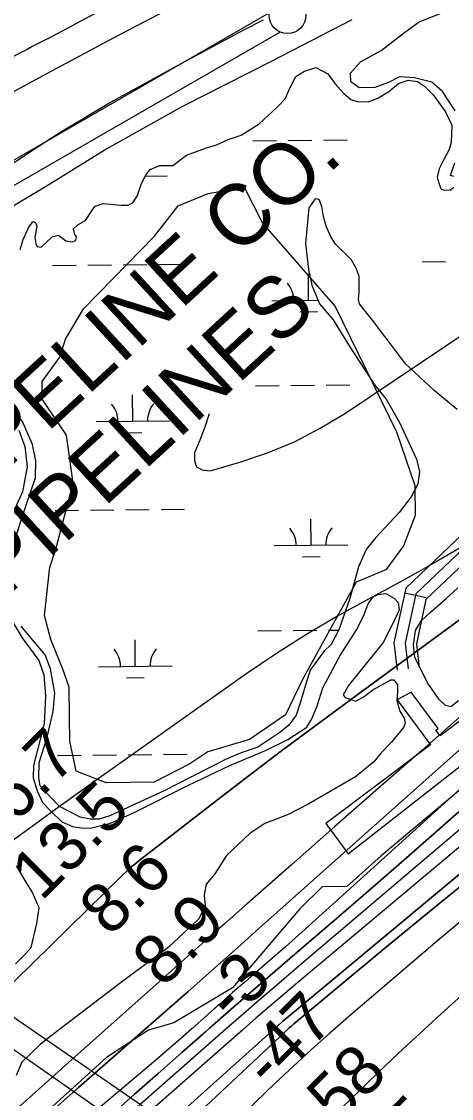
# Model space of a CAD drawing. Extents: x 3625074 to 3663148, y 511451 to 537151.
# Drawn here: x 3651711 to 3652295, y 530563 to 532025 of the extents above; entities that cross this region are included whole.
import ezdxf

# ---------------------------------------------------------------- set-up
doc = ezdxf.new("R2010")
doc.units = 0
for name, color, linetype in [('V-BORW-LINE', 7, 'Continuous'), ('V-CHAN-DOCK', 7, 'Continuous'), ('V-LEVE-TOET', 7, 'Continuous'), ('V-RIVR-EDGE', 7, 'Continuous'), ('V-RIVR-RANG', 7, 'Continuous'), ('V-ROAD-CNTR', 7, 'Continuous'), ('V-SITE-VEGE', 7, 'Continuous'), ('V-SURV-LINE', 7, 'Continuous'), ('V-TOPO-DPTH', 7, 'Continuous'), ('V-TOPO-MAJR', 7, 'Continuous'), ('V-TOPO-MINR', 7, 'Continuous'), ('V-TOPO-WATR', 7, 'Continuous'), ('V-UTIL-IDEN', 7, 'Continuous'), ('V-UTIL-LINE', 7, 'Continuous'), ('V-WETL-SWMP', 7, 'Continuous')]:
    doc.layers.add(name, color=color, linetype=linetype)

msp = doc.modelspace()

# ---------------------------------------------------------------- linework, layer by layer
at = {"layer": 'V-BORW-LINE'}
msp.add_lwpolyline([(3652220.5, 531468.4), (3652245.6, 531395.3), (3652246, 531354.6), (3652230.2, 531313.7), (3652206, 531280.8), (3652165.5, 531264.1), (3652093.4, 531133), (3652069.5, 531083.9), (3652020.9, 531050.8), (3651964.1, 531034), (3651939.8, 531017.4), (3651891.2, 530992.5), (3651826, 530991.8), (3651785.1, 531007.7), (3651776.5, 531048.4), (3651776.2, 531081), (3651775.8, 531121.7), (3651767.4, 531146.1), (3651750.7, 531186.6), (3651742.2, 531219.1), (3651749.7, 531284.4), (3651757.6, 531308.9), (3651781.2, 531398.8), (3651772.4, 531463.9), (3651739.3, 531512.5), (3651739, 531536.9), (3651763.1, 531569.7), (3651771, 531594.3), (3651795.1, 531635.2), (3651835.4, 531676.4), (3651891.9, 531734), (3651924, 531775), (3651964.6, 531791.7), (3652013.4, 531800.4), (3652013.4, 531800.4), (3652038.4, 531751.7), (3652137.3, 531638.7)], close=True, dxfattribs=at)
at = {"layer": 'V-CHAN-DOCK'}
msp.add_lwpolyline([(3652221.2, 531104.6), (3652266.8, 531043.4), (3652124.3, 530936.5), (3652154.9, 530895.3), (3652344.5, 531043.7), (3652314.8, 531081.7), (3652280, 531055.6), (3652274, 531063.5), (3652277, 531065.7), (3652240.5, 531114.7), (3652221.2, 531104.6)], dxfattribs=at)
at = {"layer": 'V-LEVE-TOET'}
for points in [[(3651908.4, 532040.8), (3651835.4, 532002.8), (3651746, 531954.7), (3651666.2, 531912)], [(3651686.3, 531767.2), (3651745.7, 531802.6), (3651823.5, 531850.8), (3651929.3, 531910.2), (3652050.7, 531971.6), (3652160.5, 532028.3)]]:
    msp.add_lwpolyline(points, dxfattribs=at)
at = {"layer": 'V-RIVR-EDGE'}
msp.add_lwpolyline([(3652308, 530983), (3652199.9, 530892.6), (3652153.2, 530851), (3652119.5, 530850.5), (3652089.4, 530820.6), (3651997.9, 530713.6), (3651918.1, 530666), (3651883.8, 530656.2), (3651826.7, 530619), (3651748.7, 530548.1)], dxfattribs=at)
at = {"layer": 'V-ROAD-CNTR'}
msp.add_line((3652261, 531243), (3652231.7, 531249.4), dxfattribs=at)
for points in [[(3651747.5, 532002.4), (3651899.6, 532084.1)], [(3651694, 531829.5), (3651713.1, 531842.3), (3651732.4, 531854.9), (3651751.9, 531867.3), (3651771.4, 531879.5), (3651791, 531891.6), (3651810.8, 531903.4), (3651830.7, 531915.1), (3651923.1, 531965.9), (3652012.9, 532014), (3652039.7, 532027.7)], [(3652902.3, 531988.9), (3652898.2, 531923.1), (3652892.9, 531862), (3652887.3, 531835.4), (3652872.6, 531785.4), (3652817.5, 531725.8), (3652715.1, 531621.8), (3652604.1, 531532.8), (3652501.6, 531476.6), (3652350.5, 531367.7), (3652233.1, 531256.1), (3652217.1, 531182), (3652221.3, 531144.9)], [(3652917.3, 531987.9), (3652913.1, 531922), (3652907.8, 531859.8), (3652901.8, 531831.8), (3652886, 531777.8), (3652828.3, 531715.5), (3652725.2, 531610.6), (3652612.5, 531520.3), (3652509.6, 531463.9), (3652360.1, 531356.1), (3652246.8, 531248.4), (3652232.3, 531181.2), (3652236.2, 531146.6)], [(3652932.2, 531987), (3652928.1, 531920.9), (3652922.6, 531857.6), (3652916.4, 531828.1), (3652899.4, 531770.2), (3652839.2, 531705.1), (3652735.3, 531599.5), (3652620.8, 531507.8), (3652517.7, 531451.2), (3652369.7, 531344.5), (3652260.5, 531240.7), (3652247.5, 531180.5), (3652251.1, 531148.3)]]:
    msp.add_lwpolyline(points, dxfattribs=at)
msp.add_arc((3654214.4, 527168.3), 5427.2, 117.0362, 119.7815, dxfattribs=at)
at = {"layer": 'V-SITE-VEGE'}
for points in [[(3652300.4, 531904.2), (3652282.9, 531930.2), (3652268.7, 531943.3), (3652245, 531949), (3652224.6, 531950.5), (3652209.5, 531942.5), (3652191.1, 531935.9), (3652169.9, 531935.4), (3652158.5, 531943.6), (3652157.9, 531955.2), (3652171.6, 531970.7), (3652199.7, 531986.2), (3652231.2, 532010.4), (3652251.1, 532025.2), (3652285.9, 532038.5)], [(3652298.2, 531815.1), (3652294.1, 531816.5), (3652299.7, 531833.4)], [(3651707.5, 531470.5), (3651715.5, 531448.6), (3651718.7, 531420.7), (3651712.2, 531386.7), (3651700.4, 531359.6)], [(3652304.7, 531102.9), (3652294.4, 531094.8), (3652286.9, 531096.9), (3652278.1, 531105.2), (3652262, 531128.5), (3652245.3, 531162.6), (3652243.4, 531179), (3652246.3, 531198.7), (3652254.6, 531212.3), (3652266.3, 531223), (3652288.2, 531241.9), (3652304, 531256.7)], [(3651711.8, 531188.6), (3651734.6, 531157.8), (3651741.3, 531138.6), (3651743.7, 531109.3), (3651742, 531071.9), (3651727.2, 531015.5), (3651727.1, 530998.5), (3651732.4, 530980.8), (3651739.7, 530965), (3651751.2, 530952.7), (3651766, 530938.9), (3651780.3, 530932.7), (3651791.8, 530930.5), (3651804.7, 530930.4), (3651832, 530937), (3651864.2, 530951.7), (3651938, 530988.4), (3651994.1, 531015.2), (3652042.6, 531035.8), (3652072.7, 531050.5), (3652098.7, 531067.3), (3652105.6, 531078.8), (3652112.6, 531096.5), (3652120.3, 531120.9), (3652144.6, 531165.6), (3652166.7, 531200.1), (3652176.4, 531220.5), (3652182, 531234.7), (3652188.9, 531244.2), (3652195, 531247.5), (3652205.9, 531248.8), (3652217.4, 531242.6), (3652222.8, 531236.4), (3652224.1, 531226.8), (3652217.8, 531212.6), (3652202.6, 531182.1), (3652155.1, 531124), (3652148.2, 531111.1), (3652150.8, 531107.7), (3652165.1, 531102.8), (3652176.7, 531108.8), (3652188.4, 531118.2), (3652213, 531131.6), (3652217.1, 531131.6)], [(3651694.4, 531218), (3651711.8, 531188.6)], [(3652217.1, 531131.6), (3652221.8, 531124.7), (3652221.7, 531115.2), (3652220.9, 531103.6), (3652224.9, 531089.3), (3652230.9, 531079.7), (3652232.2, 531072.9), (3652230.1, 531066.8), (3652213.6, 531047.2), (3652199.9, 531032.3), (3652189.5, 531020.2), (3652164.8, 531000), (3652138.8, 530985.2), (3652101.2, 530963.1), (3652072.5, 530948.4), (3652041.7, 530936.4), (3652021.2, 530923), (3651989.6, 530893.3), (3651973.7, 530868.3), (3651962, 530854.1), (3651959.1, 530839.1), (3651960.4, 530824.2), (3651951.4, 530806.5), (3651910.2, 530768.1), (3651845, 530719.7), (3651764.8, 530658.5), (3651736.7, 530636.9), (3651711.3, 530612.6), (3651703.7, 530594.3)], [(3651703, 530746.2), (3651716, 530759), (3651724.3, 530768.4), (3651732.1, 530801), (3651735, 530822.1), (3651725.7, 530844), (3651717.6, 530857), (3651704.2, 530878.9)]]:
    msp.add_lwpolyline(points, dxfattribs=at)
at = {"layer": 'V-SURV-LINE'}
for points in [[(3651678, 531824.3), (3652047.7, 532037.1)], [(3652062.6, 532011.1), (3651693, 531798.3)]]:
    msp.add_lwpolyline(points, dxfattribs=at)
msp.add_circle((3652072.5, 532034.1), 25, dxfattribs=at)
at = {"layer": 'V-TOPO-DPTH'}
for points in [[(3651263.7, 530293.4), (3651848.7, 530867), (3651854, 530872), (3651859.3, 530876.8), (3651864.8, 530881.5), (3651870.5, 530886), (3651961.4, 530956.5), (3652012.8, 530995.9), (3652064.3, 531035.1), (3652116.2, 531073.9), (3652168.3, 531112.3), (3652796, 531571.9), (3652829.4, 531596.5), (3652862.8, 531621), (3652896.1, 531645.7), (3652929.3, 531670.4), (3653114.4, 531808.2), (3653160.9, 531843.4), (3653207.1, 531879), (3653252.8, 531915.2), (3653298.2, 531951.9)], [(3651690, 530491.3), (3651788.4, 530578.1), (3651937.4, 530708.7), (3651961.6, 530729.9), (3651985.6, 530751.2), (3652009.7, 530772.5), (3652033.7, 530793.8), (3652293.4, 531025.2), (3652394.4, 531114.8), (3652495.8, 531204.2), (3652597.5, 531293.2), (3652699.5, 531381.9), (3652871.5, 531530.8), (3652887.8, 531544.6), (3652904.3, 531558.2), (3652921.1, 531571.4), (3652938.1, 531584.4), (3652984.8, 531619.3), (3653025.5, 531649.2), (3653066.5, 531678.8), (3653107.9, 531707.8), (3653149.5, 531736.3), (3653454.1, 531942.1)], [(3653454.1, 531942.1), (3653149.5, 531736.3), (3653107.9, 531707.8), (3653066.5, 531678.8), (3653025.5, 531649.2), (3652984.8, 531619.3), (3652938.1, 531584.4), (3652921.1, 531571.4), (3652904.3, 531558.2), (3652887.8, 531544.6), (3652871.5, 531530.8), (3652699.5, 531381.9), (3652597.5, 531293.2), (3652495.8, 531204.2), (3652394.4, 531114.8), (3652293.4, 531025.2), (3652033.7, 530793.8), (3652009.7, 530772.5), (3651985.6, 530751.2), (3651961.6, 530729.9), (3651937.4, 530708.7), (3651788.4, 530578.1), (3651690, 530491.3)], [(3653278.3, 531690.1), (3653226.8, 531651.7), (3653175.6, 531612.8), (3652987.1, 531468), (3652979.3, 531462), (3652971.6, 531455.9), (3652963.9, 531449.8), (3652956.2, 531443.6), (3652822.4, 531334.2), (3652747.9, 531273.2), (3652673.6, 531211.9), (3652599.5, 531150.4), (3652525.6, 531088.7), (3652083.7, 530718.3), (3652065.6, 530703), (3652047.5, 530687.6), (3652029.5, 530672.1), (3652011.7, 530656.5), (3651885, 530545.2)], [(3653278.3, 531690.1), (3653226.8, 531651.7), (3653175.6, 531612.8), (3652987.1, 531468), (3652979.3, 531462), (3652971.6, 531455.9), (3652963.9, 531449.8), (3652956.2, 531443.6), (3652822.4, 531334.2), (3652747.9, 531273.2), (3652673.6, 531211.9), (3652599.5, 531150.4), (3652525.6, 531088.7), (3652083.7, 530718.3), (3652065.6, 530703), (3652047.5, 530687.6), (3652029.5, 530672.1), (3652011.7, 530656.5), (3651885, 530545.2)], [(3653334.7, 531620), (3653269.5, 531576), (3653204.6, 531531.4), (3653140, 531486.4), (3653050.2, 531423.4), (3653030.7, 531409.5), (3653011.4, 531395.5), (3652992.3, 531381.2), (3652973.3, 531366.8), (3652468.6, 530978.4), (3652402, 530926.5), (3652335.7, 530874), (3652270, 530820.9), (3652204.7, 530767.2), (3652080.7, 530664), (3652077.8, 530661.5), (3652074.8, 530659), (3652071.9, 530656.4), (3652069.1, 530653.8), (3651398.4, 530026)], [(3651398.4, 530026), (3652069.1, 530653.8), (3652071.9, 530656.4), (3652074.8, 530659), (3652077.8, 530661.5), (3652080.7, 530664), (3652204.7, 530767.2), (3652270, 530820.9), (3652335.7, 530874), (3652402, 530926.5), (3652468.6, 530978.4), (3652973.3, 531366.8), (3652992.3, 531381.2), (3653011.4, 531395.5), (3653030.7, 531409.5), (3653050.2, 531423.4), (3653140, 531486.4), (3653204.6, 531531.4), (3653269.5, 531576), (3653334.7, 531620)], [(3651721.4, 530359), (3652051.1, 530654.6), (3652058.7, 530661.3), (3652066.3, 530668), (3652074, 530674.5), (3652081.7, 530681), (3652622.1, 531130.5)], [(3651721.4, 530359), (3652051.1, 530654.6), (3652058.7, 530661.3), (3652066.3, 530668), (3652074, 530674.5), (3652081.7, 530681), (3652622.1, 531130.5)], [(3651832.2, 530540), (3651864.3, 530568.6), (3651896.5, 530597.1), (3651928.7, 530625.5), (3651961, 530653.9), (3651966.4, 530658.6), (3651996.1, 530684.5), (3652025.9, 530710.3), (3652055.7, 530736.1), (3652085.5, 530761.8), (3652132, 530801.6), (3652185, 530847.3), (3652237.8, 530893.2), (3652290.4, 530939.3), (3652342.9, 530985.6)], [(3652342.9, 530985.6), (3652290.4, 530939.3), (3652237.8, 530893.2), (3652185, 530847.3), (3652132, 530801.6), (3652085.5, 530761.8), (3652055.7, 530736.1), (3652025.9, 530710.3), (3651996.1, 530684.5), (3651966.4, 530658.6), (3651961, 530653.9), (3651928.7, 530625.5), (3651896.5, 530597.1), (3651864.3, 530568.6), (3651832.2, 530540)]]:
    msp.add_lwpolyline(points, dxfattribs=at)
at = {"layer": 'V-TOPO-MAJR'}
msp.add_lwpolyline([(3653346.6, 531589.8), (3653240.3, 531516.8), (3653041.5, 531377.7), (3653035.2, 531373.3), (3653029, 531368.8), (3653022.8, 531364.2), (3653016.7, 531359.5), (3652627.2, 531060.9), (3652538.2, 530991.5), (3652449.9, 530921.3), (3652362.7, 530849.6), (3652276.2, 530777.1), (3652155.1, 530673.9), (3652129.9, 530652), (3652105, 530629.9), (3652080.5, 530607.3), (3652056.2, 530584.3), (3651947.4, 530479.7)], dxfattribs=at)
at = {"layer": 'V-TOPO-MINR'}
for points in [[(3651966, 531492.7), (3651960.2, 531474.7), (3651953.5, 531457.1), (3651946.2, 531439.7), (3651946.1, 531429), (3651949, 531421), (3651956.6, 531416.9), (3651967.2, 531415.6), (3652007.7, 531427.1), (3652045.4, 531439.8), (3652082, 531454.8), (3652117, 531473.1), (3652151, 531493.6), (3652696.5, 531859.3), (3652699.7, 531861.4), (3652703, 531863.5), (3652706.4, 531865.5), (3652709.8, 531867.5), (3653227.6, 532161.7)], [(3653298.2, 531951.9), (3653252.8, 531915.2), (3653207.1, 531879), (3653160.9, 531843.4), (3653114.4, 531808.2), (3652929.3, 531670.4), (3652896.1, 531645.7), (3652862.8, 531621), (3652829.4, 531596.5), (3652796, 531571.9), (3652168.3, 531112.3), (3652116.2, 531073.9), (3652064.3, 531035.1), (3652012.8, 530995.9), (3651961.4, 530956.5), (3651870.5, 530886), (3651864.8, 530881.5), (3651859.3, 530876.8), (3651854, 530872), (3651848.7, 530867), (3651263.7, 530293.4)], [(3653322.7, 531755), (3653258.2, 531710.7), (3653221.7, 531685), (3653176.2, 531652.3), (3653131.2, 531619.2), (3653086.7, 531585.2), (3653042.6, 531550.8), (3652994, 531512.2), (3652974.5, 531496.6), (3652955.2, 531480.9), (3652936, 531464.9), (3652917, 531448.8), (3652630.7, 531204.6), (3652531.8, 531120.3), (3652432.8, 531036), (3652333.8, 530951.7), (3652234.7, 530867.5), (3652084.7, 530740), (3652060.6, 530719.5), (3652036.7, 530699), (3652012.8, 530678.3), (3651989, 530657.6), (3651924.2, 530600.8), (3651868.1, 530551.5)], [(3653278.3, 531690.1), (3653226.8, 531651.7), (3653175.6, 531612.8), (3652987.1, 531468), (3652979.3, 531462), (3652971.6, 531455.9), (3652963.9, 531449.8), (3652956.2, 531443.6), (3652822.4, 531334.2), (3652747.9, 531273.2), (3652673.6, 531211.9), (3652599.5, 531150.4), (3652525.6, 531088.7), (3652083.7, 530718.3), (3652065.6, 530703), (3652047.5, 530687.6), (3652029.5, 530672.1), (3652011.7, 530656.5), (3651885, 530545.2)], [(3653462.6, 531637.9), (3653091, 531388.8), (3653085.2, 531384.9), (3653079.5, 531381), (3653073.7, 531377.1), (3653068, 531373.2), (3653065.3, 531371.3), (3653061, 531368.3), (3653056.7, 531365.1), (3653052.5, 531361.9), (3653048.3, 531358.6), (3653044.2, 531355.3), (3653040.1, 531351.9), (3653036.1, 531348.4), (3653032.1, 531344.9), (3652338.8, 530729.9), (3652309.7, 530703.9), (3652280.7, 530677.7), (3652252, 530651.3), (3652223.4, 530624.8), (3652195, 530597.9), (3652167, 530570.8), (3652139.2, 530543.3)], [(3653334.7, 531620), (3653269.5, 531576), (3653204.6, 531531.4), (3653140, 531486.4), (3653050.2, 531423.4), (3653030.7, 531409.5), (3653011.4, 531395.5), (3652992.3, 531381.2), (3652973.3, 531366.8), (3652468.6, 530978.4), (3652402, 530926.5), (3652335.7, 530874), (3652270, 530820.9), (3652204.7, 530767.2), (3652080.7, 530664), (3652077.8, 530661.5), (3652074.8, 530659), (3652071.9, 530656.4), (3652069.1, 530653.8), (3651398.4, 530026)], [(3652317.7, 531317.4), (3652274.6, 531291.8), (3652230.8, 531267.3), (3652186.7, 531243.5), (3652142.7, 531219.4), (3652099.5, 531194.2), (3652057.3, 531167.2), (3652015.8, 531139.1), (3651802.6, 530988.1), (3651786.6, 530976.7), (3651770.5, 530965.2), (3651754.5, 530953.7), (3651738.5, 530942.2), (3651569.3, 530819.8)], [(3652622.1, 531130.5), (3652081.7, 530681), (3652074, 530674.5), (3652066.3, 530668), (3652058.7, 530661.3), (3652051.1, 530654.6), (3651721.4, 530359)], [(3652313.9, 531087.6), (3652254.8, 531035.9), (3652195.7, 530984.2), (3652136.7, 530932.4), (3652077.8, 530880.5), (3652014, 530824.3), (3651987, 530800.5), (3651960.1, 530776.6), (3651933.1, 530752.7), (3651906.2, 530728.8), (3651869.6, 530696.2), (3651824.3, 530656), (3651779.1, 530615.7), (3651734, 530575.5), (3651688.8, 530535.1)], [(3652319.6, 530994.8), (3652257.2, 530938.2), (3652194.8, 530881.8), (3652096.6, 530793.2), (3652083.2, 530781.2), (3652069.6, 530769.2), (3652056, 530757.3), (3652042.4, 530745.4), (3652032.1, 530736.6), (3652023.6, 530729.2), (3652015, 530721.8), (3652006.4, 530714.3), (3651997.9, 530706.9), (3651989.3, 530699.4), (3651980.8, 530691.9), (3651972.3, 530684.4), (3651963.8, 530676.9), (3651942.5, 530658), (3651923.3, 530641.2), (3651904, 530624.4), (3651884.5, 530607.7), (3651865, 530591.1), (3651601.2, 530368.4)], [(3652342.9, 530985.6), (3652290.4, 530939.3), (3652237.8, 530893.2), (3652185, 530847.3), (3652132, 530801.6), (3652085.5, 530761.8), (3652055.7, 530736.1), (3652025.9, 530710.3), (3651996.1, 530684.5), (3651966.4, 530658.6), (3651961, 530653.9), (3651928.7, 530625.5), (3651896.5, 530597.1), (3651864.3, 530568.6), (3651832.2, 530540)]]:
    msp.add_lwpolyline(points, dxfattribs=at)
at = {"layer": 'V-TOPO-WATR'}
msp.add_lwpolyline([(3653454.1, 531942.1), (3653149.5, 531736.3), (3653107.9, 531707.8), (3653066.5, 531678.8), (3653025.5, 531649.2), (3652984.8, 531619.3), (3652938.1, 531584.4), (3652921.1, 531571.4), (3652904.3, 531558.2), (3652887.8, 531544.6), (3652871.5, 531530.8), (3652699.5, 531381.9), (3652597.5, 531293.2), (3652495.8, 531204.2), (3652394.4, 531114.8), (3652293.4, 531025.2), (3652033.7, 530793.8), (3652009.7, 530772.5), (3651985.6, 530751.2), (3651961.6, 530729.9), (3651937.4, 530708.7), (3651788.4, 530578.1), (3651690, 530491.3)], dxfattribs=at)
at = {"layer": 'V-UTIL-LINE'}
for points in [[(3653818.2, 529215.3), (3651532.9, 530788.1), (3651445.7, 531544.1)], [(3653809, 529154.2), (3651559.7, 530727.5)]]:
    msp.add_lwpolyline(points, dxfattribs=at)
at = {"layer": 'V-WETL-SWMP'}
for p, q in [((3652073.5, 531863.9), (3652105.5, 531864.2)), ((3652121.5, 531864.4), (3652153.5, 531864.7)), ((3652025.5, 531863.4), (3652057.5, 531863.8)), ((3651879.1, 531815.5), (3651909, 531815.8)), ((3651753.3, 531694.2), (3651785.3, 531694.5)), ((3651801.3, 531694.7), (3651833.3, 531695)), ((3651849.3, 531695.2), (3651881.3, 531695.5)), ((3651897.3, 531695.6), (3651929.3, 531696)), ((3652255.2, 531699.2), (3652287.2, 531699.6)), ((3652101.1, 531646.9), (3652100.8, 531682.9)), ((3652051.1, 531646.4), (3652113.7, 531647.1)), ((3652089.3, 531631.4), (3652113.3, 531631.6)), ((3652028.9, 531530.8), (3652060.9, 531531.1)), ((3652076.9, 531531.3), (3652108.9, 531531.6)), ((3652124.9, 531531.7), (3652156.9, 531532.1)), ((3651862.3, 531482.7), (3651861.9, 531518.7)), ((3651812.3, 531482.2), (3651912.3, 531483.2)), ((3651850.4, 531467.1), (3651874.4, 531467.4)), ((3651756.7, 531361.5), (3651788.7, 531361.9)), ((3651804.7, 531362), (3651836.7, 531362.3)), ((3651852.7, 531362.5), (3651884.7, 531362.8)), ((3651900.7, 531363), (3651932.6, 531363.3)), ((3652104.5, 531314.3), (3652104.1, 531350.3)), ((3652054.5, 531313.8), (3652154.5, 531314.8)), ((3652092.6, 531298.7), (3652116.6, 531299)), ((3652032.2, 531198.1), (3652064.2, 531198.4)), ((3652080.2, 531198.6), (3652112.2, 531198.9)), ((3652128.2, 531199.1), (3652142.2, 531199.2)), ((3651865.6, 531150), (3651865.3, 531186)), ((3651815.6, 531149.5), (3651915.6, 531150.5)), ((3651853.8, 531134.5), (3651877.8, 531134.7)), ((3651760, 531028.9), (3651792, 531029.2)), ((3651808, 531029.4), (3651840, 531029.7)), ((3651856, 531029.8), (3651888, 531030.2)), ((3651904, 531030.3), (3651936, 531030.6))]:
    msp.add_line(p, q, dxfattribs=at)
for points in [[(3651737.8, 531719.1), (3651744.7, 531725.2), (3651752.9, 531733.3), (3651761.1, 531735.2), (3651771.3, 531727.6), (3651780.1, 531726.2), (3651784.9, 531728.2), (3651785.6, 531733.6), (3651783.6, 531736.4), (3651781.6, 531743.9), (3651787.8, 531749.3), (3651798.1, 531755.3), (3651806.4, 531768.2), (3651811.2, 531774.9), (3651822.1, 531778.2), (3651846.6, 531776), (3651856.1, 531775.9), (3651862.3, 531779.2), (3651868.5, 531789.4), (3651874.1, 531805.7), (3651880.3, 531817.9), (3651885.8, 531824.6), (3651898.8, 531830), (3651916.5, 531829.8), (3651935, 531843.9), (3651962.4, 531853.9), (3651976, 531857.9), (3651991.7, 531865.2), (3652009.5, 531871.2), (3652034.1, 531886.6), (3652045.8, 531897.4), (3652058.9, 531909.5), (3652069.2, 531920.3), (3652076.1, 531935.9), (3652083.7, 531950.8), (3652095.4, 531958.2), (3652111.1, 531962.8), (3652127.4, 531954.5), (3652137.4, 531940.8), (3652148.9, 531927.8), (3652158.4, 531919.5), (3652167.2, 531916.7), (3652182.2, 531916.6), (3652195.1, 531921.2), (3652210.2, 531930.6), (3652223.2, 531941.4), (3652236.2, 531946), (3652249.1, 531943.9), (3652258.6, 531937.7), (3652270.1, 531926), (3652286.9, 531902.7), (3652295.6, 531884.9), (3652294.7, 531861.1), (3652291.9, 531851.6), (3652284.9, 531838), (3652278.7, 531825.2), (3652275.9, 531814.3), (3652278.5, 531804.7), (3652281.2, 531797.9), (3652285.9, 531796.5), (3652294.1, 531797.1), (3652298.2, 531800.5)], [(3652302.9, 531498.8), (3652271.9, 531524.3), (3652232.7, 531560.7), (3652211.2, 531589.5), (3652198.4, 531606), (3652189.6, 531617.6), (3652176.9, 531633.4), (3652170.1, 531642.3), (3652168.8, 531648.5), (3652169.6, 531657.3), (3652169.7, 531669.6), (3652169.8, 531679.1), (3652165.8, 531690.7), (3652159.1, 531702.3), (3652137.5, 531723), (3652130.8, 531733.9), (3652124.8, 531747.6), (3652121.5, 531760.5), (3652118.9, 531774.2), (3652115.6, 531783.7), (3652110.1, 531784.5), (3652101.2, 531772.3), (3652096.7, 531724), (3652101.1, 531688.6), (3652105.7, 531667.4), (3652115.7, 531642.1), (3652134.5, 531620.2), (3652156, 531585.3), (3652190.9, 531531.8), (3652206.4, 531512.6), (3652224.5, 531481.2), (3652247.9, 531431.2), (3652251.8, 531414.2), (3652249.6, 531397.2)], [(3651709.2, 531716), (3651713.4, 531729.5), (3651720.4, 531745.1), (3651726.6, 531753.9), (3651730, 531752.5), (3651732, 531747.7), (3651729.1, 531732.1), (3651730.4, 531723.9), (3651732.4, 531719.8), (3651737.8, 531719.1)], [(3651700.1, 531315), (3651711.3, 531351.7), (3651730.2, 531406), (3651730.4, 531429.1), (3651725.9, 531451), (3651712.5, 531482.4), (3651693.7, 531504.4)], [(3652249.6, 531397.2), (3652240.6, 531380.2), (3652224.1, 531358.6), (3652192.4, 531324.9), (3652179.3, 531308.6), (3652168.9, 531284.9), (3652162.6, 531261.8), (3652157, 531242.1), (3652142.3, 531199.4), (3652131.9, 531179.7), (3652121.6, 531170.3), (3652103, 531144.6), (3652096.7, 531124.2), (3652089.6, 531100.4), (3652084, 531083.5), (3652074.4, 531070), (3652062, 531059.9), (3652031.9, 531040.4), (3652009.4, 531032.4), (3651988.9, 531023.8), (3651967.6, 531013.1), (3651940.3, 530999), (3651904.7, 530980.9), (3651861.6, 530960.9), (3651830.9, 530946.9), (3651816.5, 530942.3), (3651805, 530942.4), (3651790.7, 530945.2), (3651762.9, 530959.8), (3651750.8, 530972.1), (3651736.6, 530987.9), (3651734.7, 530998.2), (3651734.9, 531019.3), (3651745.4, 531051.8), (3651753.9, 531088.5), (3651756.2, 531113.7), (3651750.3, 531146.4), (3651743, 531165.6), (3651728.9, 531182.7), (3651710.7, 531204.7)]]:
    msp.add_lwpolyline(points, dxfattribs=at)
for centre, start, end in [((3652045.9, 531646.9), 359.8032, 41.3469), ((3651807, 531482.6), 359.8032, 41.3469), ((3651917.5, 531483.7), 139.8032, 181.3469), ((3652159.7, 531315.3), 139.8032, 181.3469), ((3652049.2, 531314.2), 359.8032, 41.3469), ((3651810.4, 531149.9), 359.8032, 41.3469), ((3651920.9, 531151), 139.8032, 181.3469)]:
    msp.add_arc(centre, 35.2, start, end, dxfattribs=at)

# ---------------------------------------------------------------- texts
at = {"layer": 'V-RIVR-RANG'}
for s, rotation, p in [('16.7', 44.9983, (3651667.3, 530900.4)), ('13.5', 44.9983, (3651738.2, 530829.8)), ('8.6', 44.9983, (3651831.2, 530781.5)), ('8.9', 44.9983, (3651903.3, 530712.1)), ('-3', 44.9983, (3651997.6, 530665.1)), ('-47', 45.2862, (3652048.8, 530574.2)), ('-58', 45.2862, (3652119.7, 530503.7)), ('-65', 45.2862, (3652191.3, 530433.9))]:
    msp.add_text(s, height=67, rotation=rotation, dxfattribs=at).set_placement(p)
at = {"layer": 'V-UTIL-IDEN'}
for s, p in [('PIPELINE CO.', (3651614.3, 531345.5)), ('PIPELINES', (3651691.7, 531244.1))]:
    msp.add_text(s, height=83, rotation=42.5945, dxfattribs=at).set_placement(p)

doc.saveas('drawing.dxf')
